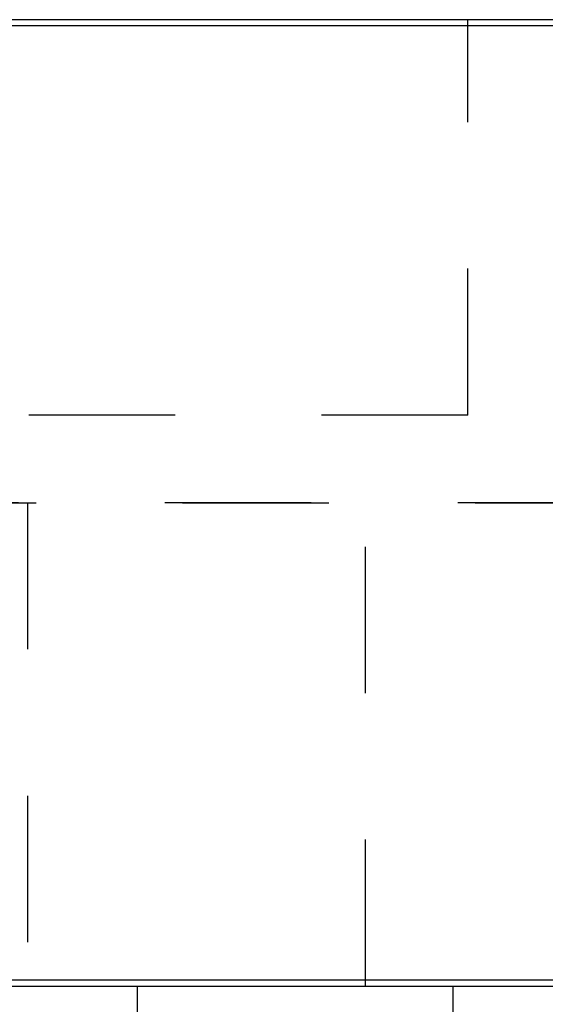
# Model space of a CAD drawing. Header units: inches. Extents: x 1907 to 2452, y -210 to -54.
# Tile 721 of 1056: x 2144.21 to 2144.569, y -176.224 to -175.552. Entities that reach past the tile are written whole.
import ezdxf

# ---------------------------------------------------------------- set-up
doc = ezdxf.new("R2010")
doc.units = ezdxf.units.IN
doc.header["$LTSCALE"] = 0.5
doc.header["$MEASUREMENT"] = 0
doc.linetypes.add('HIDDEN', pattern=[0.225, 0.15, -0.075])
doc.layers.add('SID-M-H', color=4, linetype='HIDDEN')
doc.layers.add('SID-M-S', color=105, linetype='Continuous')

msp = doc.modelspace()

# ---------------------------------------------------------------- linework, layer by layer
at = {"layer": 'SID-M-H'}
for p, q in [((2144.51584, -175.82183), (2144.51584, -175.55183)), ((2144.51584, -175.82183), (2144.11584, -175.82183)), ((2144.44584, -176.21183), (2144.44584, -175.82183)), ((2144.12089, -175.88183), (2146.80889, -175.88183)), ((2146.80889, -175.88183), (2144.12089, -175.88183)), ((2144.21489, -175.88183), (2144.21489, -177.41183)), ((2144.2901, -177.08183), (2144.2901, -176.21183))]:
    msp.add_line(p, q, dxfattribs=at)
at = {"layer": 'SID-M-S'}
for p, q in [((2143.58989, -175.55574), (2147.33989, -175.55574)), ((2147.33598, -175.55183), (2143.59379, -175.55183)), ((2147.33989, -176.20793), (2143.58989, -176.20793)), ((2143.59379, -176.21183), (2147.33598, -176.21183)), ((2144.50556, -176.21183), (2144.50556, -177.08183))]:
    msp.add_line(p, q, dxfattribs=at)

doc.saveas('drawing.dxf')
